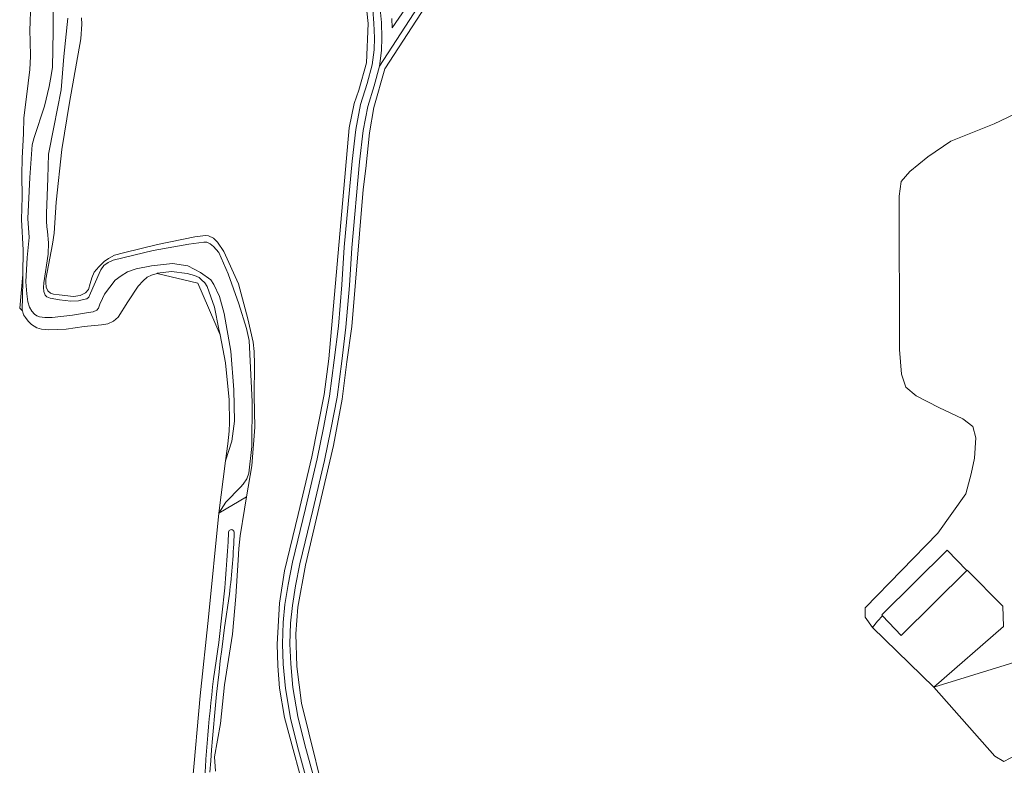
# Model space of a CAD drawing. Header units: metres. Extents: x 197700 to 204338, y 317132 to 325229.
# Tile 554 of 656: x 202137 to 202308, y 318419 to 318548. Entities that reach past the tile are written whole.
import ezdxf

# ---------------------------------------------------------------- set-up
doc = ezdxf.new("R2010")
doc.units = ezdxf.units.M
for name, color, linetype, lineweight in [('B-WE-GR-BEPLANTING_CULTUUR_BOSPLANTSOEN-GV', 90, 'Continuous', 18), ('B-WE-GR-BOS_LOOF-GV', 40, 'Continuous', 13), ('B-WE-IE-TERREINAFSCHEIDING_KUNSTMATIG_HEKWERK-G', 20, 'IE-TERREINAFSCHEIDING-KUNSTMATIG', 18), ('B-WE-OG-TERREIN_CULTUURSCHEIDING-GV', 7, 'Continuous', 18), ('B-WE-OG-TERREIN_ERF-GV', 7, 'Continuous', 18), ('B-WE-OG-WATER-GV', 130, 'Continuous', 18), ('B-WE-OG-WATER_BEEK-GV', 150, 'Continuous', 18), ('B-WE-OG-WATER_SLOOT-GV', 120, 'Continuous', 18), ('B-WE-VH-VERHARDING_GESLOTEN-GV', 252, 'Continuous', 18)]:
    doc.layers.add(name, color=color, linetype=linetype, lineweight=lineweight)
doc.linetypes.add('IE-TERREINAFSCHEIDING-KUNSTMATIG', pattern='A,4,[82,NLCS.SHX,S=0.75,R=90,X=0,Y=0],4,-2', length=10)

msp = doc.modelspace()

# ---------------------------------------------------------------- linework, layer by layer
at = {"layer": 'B-WE-GR-BEPLANTING_CULTUUR_BOSPLANTSOEN-GV'}
for points in [[(202137.046, 318497.752), (202137.027, 318497.824), (202137.123, 318502.81), (202137.143, 318504.068), (202136.579, 318498.23)], [(202167.611, 318502.595), (202171.492, 318493.604), (202171.299, 318494.584), (202170.514, 318498.423), (202169.254, 318502.025), (202168.856, 318502.65), (202168.287, 318503.153), (202167.833, 318503.56), (202167.018, 318503.892), (202165.738, 318504.272), (202163.056, 318504.595), (202160.573, 318504.301), (202160.516, 318504.283)]]:
    msp.add_lwpolyline(points, close=True, dxfattribs=at)
at = {"layer": 'B-WE-GR-BOS_LOOF-GV'}
for points in [[(202213.612, 318560.615), (202200.189, 318539.916), (202198.314, 318533.173), (202197.559, 318528.799), (202196.879, 318522.528), (202196.407, 318518.883), (202194.437, 318495.031), (202193.557, 318488.887), (202192.772, 318482.375), (202191.248, 318474.293), (202186.354, 318453.451), (202185.047, 318446.147), (202184.716, 318441.51), (202184.882, 318435.821), (202185.656, 318429.417), (202190.744, 318408.966)], [(202186.856, 318411.685), (202182.749, 318426.928), (202181.872, 318432.008), (202181.586, 318435.91), (202181.446, 318439.684), (202181.824, 318446.825), (202182.727, 318452.459), (202185.117, 318462.259), (202187.476, 318472.301), (202189.622, 318483.168), (202190.427, 318489.393), (202193.989, 318529.669), (202194.871, 318533.885), (202195.696, 318536.186), (202197.026, 318540.936), (202197.318, 318547.807), (202196.766, 318552.667)], [(202147.367, 318548.792), (202147.415, 318547.718), (202147.239, 318545.156), (202145.237, 318534.042), (202143.919, 318525.866), (202142.951, 318516.695), (202142.567, 318511.285), (202142.294, 318509.375), (202141.147, 318503.274), (202141.146, 318502.718), (202141.19, 318501.877), (202141.484, 318501.222), (202141.921, 318500.829), (202142.456, 318500.666), (202143.471, 318500.523), (202145.959, 318500.283), (202147.116, 318500.435), (202148.033, 318500.882), (202148.546, 318501.461), (202148.852, 318502.541), (202149.147, 318503.491), (202149.573, 318504.517), (202150.348, 318505.455), (202151.297, 318506.328), (202152.04, 318506.884), (202153.077, 318507.43), (202154.659, 318507.866), (202160.597, 318509.316), (202167.069, 318510.635), (202168.936, 318510.907), (202169.46, 318510.842), (202170.344, 318510.394), (202171.064, 318509.717), (202172.133, 318508.124), (202174.697, 318502.491), (202176.31, 318496.39), (202177.27, 318492.308), (202177.444, 318490.671), (202177.487, 318488.39), (202177.453, 318482.976), (202177.55, 318477.497), (202177.003, 318470.741), (202176.113, 318465.375), (202175.757, 318463.222), (202175.024, 318458.556), (202174.762, 318456.341), (202174.619, 318454.343), (202174.247, 318448.013), (202173.656, 318441.421), (202172.267, 318432.581), (202171.546, 318425.891), (202170.54, 318420.063), (202170.681, 318417.564)], [(202310.263, 318420.41), (202308.09, 318419.281), (202306.507, 318420.193), (202295.859, 318432.221), (202285.162, 318442.597), (202283.903, 318444.368), (202283.9, 318446.031), (202296.547, 318459.028), (202301.423, 318465.901), (202302.383, 318469.357), (202302.95, 318472.102), (202303.203, 318475.665), (202302.649, 318477.59), (202300.895, 318478.966), (202296.76, 318480.908), (202292.786, 318482.933), (202290.968, 318484.457), (202290.233, 318486.735), (202289.861, 318491.026), (202289.815, 318517.737), (202290.186, 318520.267), (202291.666, 318522.057), (202294.796, 318524.588), (202298.801, 318527.305), (202306.349, 318530.342), (202309.912, 318532.013)]]:
    msp.add_lwpolyline(points, dxfattribs=at)
at = {"layer": 'B-WE-IE-TERREINAFSCHEIDING_KUNSTMATIG_HEKWERK-G'}
for points in [[(202306.349, 318530.342), (202309.912, 318532.013)], [(202298.801, 318527.305), (202306.349, 318530.342)], [(202294.796, 318524.588), (202298.801, 318527.305)], [(202291.666, 318522.057), (202294.796, 318524.588)], [(202290.186, 318520.267), (202291.666, 318522.057)], [(202289.815, 318517.737), (202290.186, 318520.267)], [(202289.861, 318491.026), (202289.815, 318517.737)], [(202290.233, 318486.735), (202289.861, 318491.026)], [(202290.968, 318484.457), (202290.233, 318486.735)], [(202292.786, 318482.933), (202290.968, 318484.457)], [(202296.76, 318480.908), (202292.786, 318482.933)], [(202300.895, 318478.966), (202296.76, 318480.908)], [(202302.649, 318477.59), (202300.895, 318478.966)], [(202303.203, 318475.665), (202302.649, 318477.59)], [(202302.95, 318472.102), (202303.203, 318475.665)], [(202302.383, 318469.357), (202302.95, 318472.102)], [(202301.423, 318465.901), (202302.383, 318469.357)], [(202296.547, 318459.028), (202301.423, 318465.901)], [(202177.509, 318256.47), (202175.673, 318275.787), (202175.297, 318279.797), (202174.868, 318282.09), (202174.294, 318285.313), (202173.364, 318289.218), (202172.263, 318293.265), (202168.56, 318304.687), (202166.382, 318312.674), (202161.748, 318328.933), (202158.659, 318338.875), (202157.867, 318341.584), (202157.815, 318343.652), (202158.132, 318345.686), (202158.774, 318347.859), (202160.195, 318353.89), (202161.918, 318366.136), (202163.355, 318380.1), (202164.672, 318391.682), (202165.558, 318402.223), (202166.718, 318415.723), (202168.018, 318430.681), (202169.479, 318444.413), (202171.273, 318462.537)], [(202283.9, 318446.031), (202296.547, 318459.028)], [(202301.641, 318452.507), (202298.198, 318456.063), (202286.796, 318444.775), (202286.944, 318444.618)], [(202286.944, 318444.618), (202290.17, 318441.215), (202301.641, 318452.507)], [(202301.641, 318452.507), (202301.69, 318452.555), (202307.895, 318446.338), (202307.982, 318442.781), (202295.859, 318432.221)], [(202283.903, 318444.368), (202283.9, 318446.031)], [(202285.162, 318442.597), (202283.903, 318444.368)], [(202285.162, 318442.597), (202286.057, 318443.723), (202286.944, 318444.618)], [(202295.859, 318432.221), (202285.162, 318442.597)], [(202295.859, 318432.221), (202306.507, 318420.193)], [(202306.507, 318420.193), (202308.09, 318419.281)], [(202308.09, 318419.281), (202310.263, 318420.41)]]:
    msp.add_lwpolyline(points, dxfattribs=at)
at = {"layer": 'B-WE-OG-TERREIN_CULTUURSCHEIDING-GV'}
for points in [[(202201.429, 318548.712), (202201.506, 318547.056), (202213.514, 318564.56)], [(202213.514, 318564.56), (202201.506, 318547.056), (202201.429, 318548.712)], [(202212.762, 318561.144), (202199.259, 318540.385), (202198.356, 318536.986), (202197.253, 318533.376), (202196.423, 318529.162), (202195.794, 318523.694), (202194.432, 318508.736), (202194.021, 318502.186), (202193.422, 318494.945), (202192.688, 318488.991), (202191.87, 318482.697), (202190.813, 318477.103), (202189.695, 318471.705), (202187.663, 318463.013), (202185.386, 318453.702), (202184.66, 318449.876), (202184.092, 318446.443), (202183.759, 318443.357), (202183.675, 318439.764), (202183.805, 318436.267), (202184.171, 318432.146), (202185.065, 318427.089), (202186.243, 318422.184), (202187.654, 318417.105)], [(202190.744, 318408.966), (202185.656, 318429.417), (202184.882, 318435.821), (202184.716, 318441.51), (202185.047, 318446.147), (202186.354, 318453.451), (202191.248, 318474.293), (202192.772, 318482.375), (202193.557, 318488.887), (202194.437, 318495.031), (202196.407, 318518.883), (202196.879, 318522.528), (202197.559, 318528.799), (202198.314, 318533.173), (202200.189, 318539.916), (202213.612, 318560.615)], [(202199.412, 318550.336), (202199.612, 318547.976), (202199.7, 318545.303), (202199.625, 318543.105), (202199.259, 318540.385), (202212.762, 318561.144)], [(202196.766, 318552.667), (202197.318, 318547.807), (202197.026, 318540.936), (202195.696, 318536.186), (202194.871, 318533.885), (202193.989, 318529.669), (202190.427, 318489.393), (202189.622, 318483.168), (202187.476, 318472.301), (202185.117, 318462.259), (202182.727, 318452.459), (202181.824, 318446.825), (202181.446, 318439.684), (202181.586, 318435.91), (202181.872, 318432.008), (202182.749, 318426.928), (202186.856, 318411.685)], [(202186.404, 318416.748), (202184.985, 318421.858), (202183.792, 318426.824), (202182.881, 318431.975), (202182.508, 318436.185), (202182.375, 318439.755), (202182.461, 318443.442), (202182.803, 318446.619), (202183.38, 318450.103), (202184.115, 318453.978), (202186.398, 318463.315), (202188.425, 318471.985), (202189.537, 318477.356), (202190.586, 318482.902), (202191.398, 318489.155), (202192.128, 318495.078), (202192.724, 318502.28), (202193.136, 318508.836), (202194.501, 318523.828), (202195.137, 318529.362), (202195.991, 318533.692), (202197.105, 318537.343), (202197.981, 318540.639), (202198.328, 318543.214), (202198.4, 318545.304), (202198.314, 318547.899), (202198.118, 318550.204)], [(202309.912, 318532.013), (202306.349, 318530.342), (202298.801, 318527.305), (202294.796, 318524.588), (202291.666, 318522.057), (202290.186, 318520.267), (202289.815, 318517.737), (202289.861, 318491.026), (202290.233, 318486.735), (202290.968, 318484.457), (202292.786, 318482.933), (202296.76, 318480.908), (202300.895, 318478.966), (202302.649, 318477.59), (202303.203, 318475.665), (202302.95, 318472.102), (202302.383, 318469.357), (202301.423, 318465.901), (202296.547, 318459.028), (202283.9, 318446.031), (202283.903, 318444.368), (202285.162, 318442.597), (202295.859, 318432.221), (202314.528, 318437.924)]]:
    msp.add_lwpolyline(points, dxfattribs=at)
at = {"layer": 'B-WE-OG-TERREIN_ERF-GV'}
msp.add_lwpolyline([(202323.334, 318432.234), (202336.129, 318441.241), (202335.658, 318442.053), (202336.177, 318442.352), (202333.081, 318447.596), (202330.938, 318446.285), (202331.426, 318445.506), (202327.78, 318443.031), (202326.293, 318444.519), (202319.047, 318438.383), (202315.052, 318438.104), (202314.528, 318437.924), (202295.859, 318432.221), (202306.507, 318420.193), (202308.09, 318419.281), (202310.263, 318420.41)], close=True, dxfattribs=at)
at = {"layer": 'B-WE-OG-WATER-GV'}
msp.add_lwpolyline([(202142.4, 318551.294), (202142.426, 318546.415), (202142.308, 318540.191), (202142.059, 318538.775), (202141.729, 318536.861), (202140.909, 318533.416), (202139.127, 318527.958), (202138.779, 318526.658), (202138.368, 318520.978), (202137.984, 318513.864), (202138.214, 318510.543), (202137.857, 318507.026), (202137.625, 318502.823), (202137.802, 318500.722), (202138.025, 318499.306), (202138.291, 318498.407), (202138.701, 318497.695), (202139.146, 318497.178), (202139.538, 318496.884), (202140.018, 318496.715), (202140.953, 318496.608), (202142.209, 318496.616), (202145.761, 318497.016), (202148.557, 318497.443), (202149.367, 318497.576), (202150, 318497.861), (202150.32, 318498.244), (202150.552, 318498.92), (202151.033, 318499.918), (202151.371, 318500.674), (202153.242, 318503.078), (202154.284, 318503.879), (202155.343, 318504.538), (202156.848, 318505.062), (202159.573, 318505.596), (202163.224, 318505.987), (202165.903, 318505.594), (202168.067, 318504.463), (202169.866, 318503.153), (202170.419, 318502.329), (202171.419, 318500.244), (202172.207, 318497.277), (202173.372, 318490.764), (202173.876, 318484.005), (202173.993, 318478.564), (202173.533, 318475.055), (202172.459, 318471.623), (202171.273, 318462.537), (202172.518, 318464.404), (202175.031, 318467.02), (202175.507, 318467.537), (202176.148, 318468.519), (202176.479, 318469.501), (202177.007, 318474.154), (202177.092, 318481.908), (202176.706, 318490.218), (202176.549, 318492.608), (202176.087, 318494.691), (202174.736, 318498.956), (202172.886, 318504.236), (202171.259, 318507.91), (202170.378, 318508.986), (202169.773, 318509.449), (202169.205, 318509.703), (202168.645, 318509.74), (202166.061, 318509.398), (202159.856, 318508.264), (202152.873, 318506.57), (202151.977, 318506.205), (202151.222, 318505.637), (202150.729, 318504.928), (202150.453, 318504.279), (202148.936, 318500.829), (202148.63, 318500.164), (202148.256, 318499.858), (202147.48, 318499.649), (202146.837, 318499.508), (202145.516, 318499.463), (202143.507, 318499.673), (202141.894, 318499.957), (202141.297, 318500.211), (202141.02, 318500.487), (202140.804, 318501.122), (202140.722, 318501.817), (202140.76, 318502.653), (202141.545, 318507.626), (202141.598, 318509.598), (202141.434, 318511.591), (202141.322, 318512.398), (202141.263, 318513.399), (202141.248, 318514.713), (202141.481, 318520.881), (202141.594, 318525.041), (202142.521, 318529.76), (202143.822, 318536.286), (202144.279, 318542.088), (202144.99, 318548.772)], dxfattribs=at)
at = {"layer": 'B-WE-OG-WATER_BEEK-GV'}
for points in [[(202173.946, 318459.15, 1.0879146), (202172.987, 318459.095)], [(202172.987, 318459.095, -0.0252883), (202170.365, 318433.634)], [(202173.109, 318448.397, 0.0251872), (202173.946, 318459.15)], [(202169.736, 318417.411, -0.0211909), (202173.109, 318448.397)], [(202170.365, 318433.634, 0.0206642), (202168.587, 318411.264)]]:
    msp.add_lwpolyline(points, format="xyb", dxfattribs=at)
at = {"layer": 'B-WE-OG-WATER_SLOOT-GV'}
for points in [[(202138.486, 318549.889), (202138.399, 318548.166), (202138.359, 318546.586), (202138.404, 318544.725), (202138.455, 318542.054), (202138.34, 318539.802), (202138.035, 318537.401), (202137.321, 318531.324), (202137.217, 318528.641), (202137.113, 318526.459), (202137.026, 318524.414), (202136.974, 318521.404), (202137.013, 318517.624), (202136.899, 318513.662), (202137.21, 318508.345), (202137.143, 318504.068), (202137.123, 318502.81), (202137.027, 318497.824), (202137.046, 318497.752), (202137.226, 318497.075), (202137.586, 318496.582), (202138.06, 318495.966), (202138.657, 318495.36), (202139.567, 318494.8), (202140.401, 318494.553), (202141.661, 318494.439), (202144.704, 318494.581), (202147.822, 318495.016), (202150.827, 318495.328), (202151.955, 318495.47), (202152.931, 318495.953), (202153.756, 318496.645), (202155.434, 318499.346), (202157.245, 318502.047), (202158.07, 318502.966), (202158.791, 318503.601), (202159.539, 318503.979), (202160.516, 318504.283), (202160.573, 318504.301), (202163.056, 318504.595), (202165.738, 318504.272), (202167.018, 318503.892), (202167.833, 318503.56), (202168.287, 318503.153), (202168.856, 318502.65), (202169.254, 318502.025), (202170.514, 318498.423), (202171.299, 318494.584), (202171.492, 318493.604), (202172.454, 318488.707), (202173.05, 318482.262), (202173.153, 318478.328), (202173.105, 318476.793), (202172.849, 318474.613), (202172.459, 318471.623), (202173.533, 318475.055), (202173.993, 318478.564), (202173.876, 318484.005), (202173.372, 318490.764), (202172.207, 318497.277), (202171.419, 318500.244), (202170.419, 318502.329), (202169.866, 318503.153), (202168.067, 318504.463), (202165.903, 318505.594), (202163.224, 318505.987), (202159.573, 318505.596), (202156.848, 318505.062), (202155.343, 318504.538), (202154.284, 318503.879), (202153.242, 318503.078), (202151.371, 318500.674), (202151.033, 318499.918), (202150.552, 318498.92), (202150.32, 318498.244), (202150, 318497.861), (202149.367, 318497.576), (202148.557, 318497.443), (202145.761, 318497.016), (202142.209, 318496.616), (202140.953, 318496.608), (202140.018, 318496.715), (202139.538, 318496.884), (202139.146, 318497.178), (202138.701, 318497.695), (202138.291, 318498.407), (202138.025, 318499.306), (202137.802, 318500.722), (202137.625, 318502.823), (202137.857, 318507.026), (202138.214, 318510.543), (202137.984, 318513.864), (202138.368, 318520.978), (202138.779, 318526.658), (202139.127, 318527.958), (202140.909, 318533.416), (202141.729, 318536.861), (202142.059, 318538.775), (202142.308, 318540.191), (202142.426, 318546.415), (202142.4, 318551.294)], [(202144.99, 318548.772), (202144.279, 318542.088), (202143.822, 318536.286), (202142.521, 318529.76), (202141.594, 318525.041), (202141.481, 318520.881), (202141.248, 318514.713), (202141.263, 318513.399), (202141.322, 318512.398), (202141.434, 318511.591), (202141.598, 318509.598), (202141.545, 318507.626), (202140.76, 318502.653), (202140.722, 318501.817), (202140.804, 318501.122), (202141.02, 318500.487), (202141.297, 318500.211), (202141.894, 318499.957), (202143.507, 318499.673), (202145.516, 318499.463), (202146.837, 318499.508), (202147.48, 318499.649), (202148.256, 318499.858), (202148.63, 318500.164), (202148.936, 318500.829), (202150.453, 318504.279), (202150.729, 318504.928), (202151.222, 318505.637), (202151.977, 318506.205), (202152.873, 318506.57), (202159.856, 318508.264), (202166.061, 318509.398), (202168.645, 318509.74), (202169.205, 318509.703), (202169.773, 318509.449), (202170.378, 318508.986), (202171.259, 318507.91), (202172.886, 318504.236), (202174.736, 318498.956), (202176.087, 318494.691), (202176.549, 318492.608), (202176.706, 318490.218), (202177.092, 318481.908), (202177.007, 318474.154), (202176.479, 318469.501), (202176.148, 318468.519), (202175.507, 318467.537), (202175.031, 318467.02), (202172.518, 318464.404), (202171.273, 318462.537), (202176.113, 318465.375), (202177.003, 318470.741), (202177.55, 318477.497), (202177.453, 318482.976), (202177.487, 318488.39), (202177.444, 318490.671), (202177.27, 318492.308), (202176.31, 318496.39), (202174.697, 318502.491), (202172.133, 318508.124), (202171.064, 318509.717), (202170.344, 318510.394), (202169.46, 318510.842), (202168.936, 318510.907), (202167.069, 318510.635), (202160.597, 318509.316), (202154.659, 318507.866), (202153.077, 318507.43), (202152.04, 318506.884), (202151.297, 318506.328), (202150.348, 318505.455), (202149.573, 318504.517), (202149.147, 318503.491), (202148.852, 318502.541), (202148.546, 318501.461), (202148.033, 318500.882), (202147.116, 318500.435), (202145.959, 318500.283), (202143.471, 318500.523), (202142.456, 318500.666), (202141.921, 318500.829), (202141.484, 318501.222), (202141.19, 318501.877), (202141.146, 318502.718), (202141.147, 318503.274), (202142.294, 318509.375), (202142.567, 318511.285), (202142.951, 318516.695), (202143.919, 318525.866), (202145.237, 318534.042), (202147.239, 318545.156), (202147.415, 318547.718), (202147.367, 318548.792)], [(202170.681, 318417.564), (202170.54, 318420.063), (202171.546, 318425.891), (202172.267, 318432.581), (202173.656, 318441.421), (202174.247, 318448.013), (202174.619, 318454.343), (202174.762, 318456.341), (202175.024, 318458.556), (202175.757, 318463.222), (202176.113, 318465.375), (202171.273, 318462.537), (202169.479, 318444.413), (202168.018, 318430.681), (202166.718, 318415.723)]]:
    msp.add_lwpolyline(points, dxfattribs=at)
for points in [[(202172.987, 318459.095, -1.0879146), (202173.946, 318459.15)], [(202170.365, 318433.634, 0.0252883), (202172.987, 318459.095)], [(202173.946, 318459.15, -0.0251872), (202173.109, 318448.397)], [(202173.109, 318448.397, 0.0211909), (202169.736, 318417.411)], [(202168.587, 318411.264, -0.0206642), (202170.365, 318433.634)]]:
    msp.add_lwpolyline(points, format="xyb", dxfattribs=at)
at = {"layer": 'B-WE-VH-VERHARDING_GESLOTEN-GV'}
for points in [[(202198.118, 318550.204), (202198.314, 318547.899), (202198.4, 318545.304), (202198.328, 318543.214), (202197.981, 318540.639), (202197.105, 318537.343), (202195.991, 318533.692), (202195.137, 318529.362), (202194.501, 318523.828), (202193.136, 318508.836), (202192.724, 318502.28), (202192.128, 318495.078), (202191.398, 318489.155), (202190.586, 318482.902), (202189.537, 318477.356), (202188.425, 318471.985), (202186.398, 318463.315), (202184.115, 318453.978), (202183.38, 318450.103), (202182.803, 318446.619), (202182.461, 318443.442), (202182.375, 318439.755), (202182.508, 318436.185), (202182.881, 318431.975), (202183.792, 318426.824), (202184.985, 318421.858), (202186.404, 318416.748)], [(202187.654, 318417.105), (202186.243, 318422.184), (202185.065, 318427.089), (202184.171, 318432.146), (202183.805, 318436.267), (202183.675, 318439.764), (202183.759, 318443.357), (202184.092, 318446.443), (202184.66, 318449.876), (202185.386, 318453.702), (202187.663, 318463.013), (202189.695, 318471.705), (202190.813, 318477.103), (202191.87, 318482.697), (202192.688, 318488.991), (202193.422, 318494.945), (202194.021, 318502.186), (202194.432, 318508.736), (202195.794, 318523.694), (202196.423, 318529.162), (202197.253, 318533.376), (202198.356, 318536.986), (202199.259, 318540.385), (202199.625, 318543.105), (202199.7, 318545.303), (202199.612, 318547.976), (202199.412, 318550.336)]]:
    msp.add_lwpolyline(points, dxfattribs=at)

doc.saveas('drawing.dxf')
